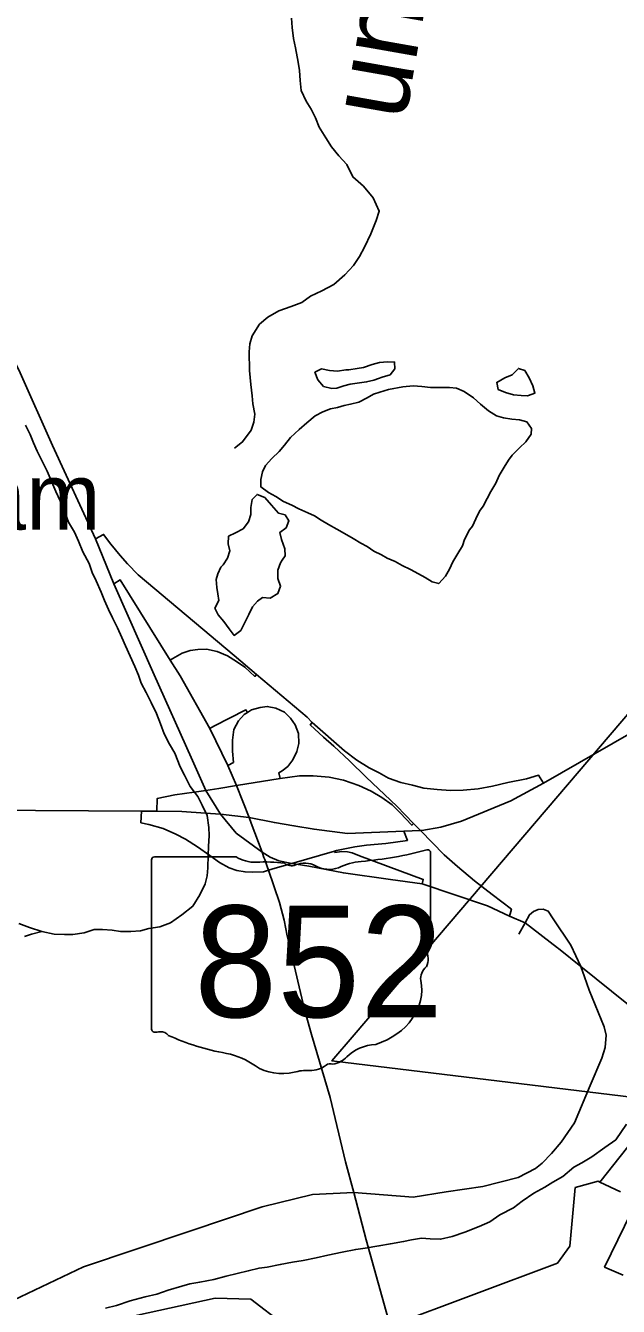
# Model space of a CAD drawing. Extents: x 1624196 to 2029251, y 146837 to 440034.
# Drawn here: x 1818496 to 1822196, y 265741 to 273733 of the extents above; entities that cross this region are included whole.
import ezdxf

# ---------------------------------------------------------------- set-up
doc = ezdxf.new("R2010")
doc.units = 0
for name, color, linetype in [('GM_X_County', 7, 'Continuous'), ('GM_X_Interchange_Ramps', 7, 'Continuous'), ('GM_X_Major_River', 7, 'Continuous'), ('GM_X_Minor_Lake', 7, 'Continuous'), ('GM_X_Minor_River', 7, 'Continuous'), ('GM_X_Minor_River_Text', 7, 'Continuous'), ('GM_X_Section', 7, 'Continuous'), ('GM_X_State_Location', 7, 'Continuous'), ('GM_X_State_Route', 7, 'Continuous'), ('GM_X_State_Shield', 7, 'Continuous'), ('GM_X_Township', 7, 'Continuous'), ('GM_X_Township_ROW', 7, 'Continuous'), ('GM_X_Unincorporated_Text', 7, 'Continuous'), ('GM_X_US_Route', 7, 'Continuous')]:
    doc.layers.add(name, color=color, linetype=linetype)

msp = doc.modelspace()

# ---------------------------------------------------------------- linework, layer by layer
at = {"layer": 'GM_X_County'}
for points in [[(1822209.4, 266455.9), (1822079.5, 266516.9), (1822068.4, 266522.1), (1821926.4, 266481.8), (1821892, 266116.7), (1821815, 266011.4), (1820771.5, 265619.4)], [(1822224.5, 265935.1), (1822109.1, 265986.3), (1822274.8, 266327.2)], [(1820106.8, 265628.2), (1819901.2, 265786.6), (1819679.2, 265791.7), (1819043, 265652.5)]]:
    msp.add_lwpolyline(points, dxfattribs=at)
at = {"layer": 'GM_X_Interchange_Ramps'}
for points in [[(1821728, 269006.6), (1821697.2, 269055.6), (1821621.5, 269033), (1821506, 269010.1), (1821411, 268988), (1821320.3, 268970.3), (1821227.4, 268961.4), (1821147.8, 268959.2), (1821063.8, 268965.9), (1820982, 268974.7), (1820911.3, 268992.4), (1820838.3, 269010.1), (1820760.9, 269036.6), (1820703.4, 269069.8), (1820639.3, 269100.8), (1820564.1, 269149.4), (1820486.7, 269206.9), (1820284.9, 269385.3), (1820252.9, 269418), (1819937.7, 269684.3), (1819797.8, 269803.6), (1819199.6, 270306.6), (1819132.7, 270374.5), (1819087.2, 270426.5), (1819028.1, 270496.5), (1818983.1, 270558.2), (1818931.7, 270529.6)], [(1819937.7, 269684.3), (1819927.4, 269672.3), (1819863.8, 269728.9), (1819812.2, 269765.3), (1819755.7, 269799.8), (1819691, 269828.3), (1819626.1, 269841.6), (1819570.8, 269840.4), (1819522.9, 269834.7), (1819474.1, 269816.4), (1819415.8, 269784), (1819398.1, 269773.2)], [(1819645.1, 269346.8), (1819670.3, 269361), (1819870.9, 269462.8), (1819881.3, 269446.9)], [(1819758.7, 269116.3), (1819793.3, 269135.8), (1819787.7, 269205), (1819786.5, 269274.8), (1819796, 269340.4), (1819824.8, 269395.1), (1819860.8, 269433.6), (1819881.3, 269446.9), (1819905.9, 269463), (1819959.4, 269479.1), (1820003.9, 269484.5), (1820057, 269473.8), (1820111.3, 269449.2), (1820148.4, 269411.7), (1820179, 269369.4), (1820199.2, 269316.4), (1820202.1, 269253.3), (1820189.8, 269202.9), (1820163.5, 269151.3), (1820133.4, 269110.6), (1820098, 269082), (1820077.3, 269070.9), (1820083.9, 269034.3)], [(1821515.7, 268174.9), (1821528, 268219.5), (1821407.4, 268311.7), (1821297.9, 268395.5), (1821192, 268486.3), (1821108, 268558), (1820961.1, 268709.5), (1820917.8, 268754.2), (1820813.2, 268862.2), (1820622.1, 269043.8), (1820517, 269144.3), (1820420.7, 269237.2), (1820356.1, 269293.2), (1820272.5, 269370.7), (1820284.9, 269385.3)], [(1820917.8, 268754.2), (1820907, 268743.7), (1820833.6, 268820.9), (1820783.9, 268870), (1820719.2, 268916.7), (1820653.6, 268956.5), (1820575.7, 268991.2), (1820479.2, 269025.2), (1820390.1, 269042.5), (1820290.2, 269051), (1820206.5, 269051.2), (1820083.9, 269034.3), (1819812.4, 268990.3), (1819702, 268972.5), (1819620.5, 268960), (1819548.6, 268948.9), (1819427.5, 268932.1), (1819317.7, 268911.2), (1819314.6, 268830.6)], [(1819218.7, 268831.8), (1819215.8, 268758.5), (1819264.7, 268748.7), (1819355.7, 268722.7), (1819434.8, 268688), (1819493.3, 268656.6), (1819569.2, 268607.8), (1819645, 268553.6), (1819706.8, 268510.3), (1819766.4, 268476.7), (1819814.1, 268460.4), (1819866.1, 268451.7), (1819910.5, 268449.6), (1819980.8, 268452.1), (1820012.7, 268462.7)], [(1820012.7, 268462.7), (1820054.1, 268476.5), (1820156.8, 268504.8), (1820423.9, 268581.6), (1820436, 268585), (1820551.9, 268607.8), (1820624.5, 268619.7), (1820744.8, 268629.5), (1820879, 268648.6), (1820856.3, 268705.4)], [(1820423.9, 268581.6), (1820426.1, 268573.8), (1820469.7, 268579.3), (1820504.4, 268577), (1820534.7, 268570.6), (1820579.7, 268553.1), (1820832.6, 268458.4), (1820978.3, 268404.8), (1820970.3, 268376.8)]]:
    msp.add_lwpolyline(points, dxfattribs=at)
at = {"layer": 'GM_X_Major_River'}
msp.add_lwpolyline([(1822247.1, 266878.1), (1822180.4, 266780.3), (1822110, 266732.6), (1822029.6, 266674.9), (1821967.3, 266637.2), (1821917.1, 266609.5), (1821848.6, 266551.7), (1821786.4, 266516), (1821736.1, 266484.2), (1821667.8, 266446.5), (1821595.4, 266396.9), (1821541.1, 266355.1), (1821454.8, 266311.5), (1821392.4, 266267.8), (1821326.2, 266240.1), (1821237.9, 266204.6), (1821157.7, 266177), (1821085.5, 266159.4), (1821021.5, 266161.8), (1820967.5, 266166.2), (1820905.4, 266156.6), (1820855.3, 266144.8), (1820773.2, 266131.3), (1820701, 266117.8), (1820614.9, 266104.3), (1820556.8, 266096.6), (1820472.6, 266079.1), (1820382.4, 266059.6), (1820310.3, 266044), (1820228.1, 266026.5), (1820162, 266016.9), (1820085.9, 266001.3), (1820003.7, 265985.8), (1819953.7, 265980.1), (1819885.5, 265962.5), (1819817.4, 265946.9), (1819747.2, 265929.3), (1819671, 265907.7), (1819582.9, 265892.2), (1819520.7, 265880.6), (1819470.6, 265866.9), (1819386.4, 265841.3), (1819316.2, 265817.7), (1819242, 265800.1), (1819149.8, 265774.7), (1819063.6, 265747.1), (1818995.4, 265729.5)], dxfattribs=at)
at = {"layer": 'GM_X_Minor_Lake'}
for points in [[(1820494.3, 271585.3), (1820442.2, 271577.6), (1820392.2, 271581.9), (1820342.2, 271592.2), (1820302.1, 271570.4), (1820319.8, 271522.1), (1820355.5, 271481.8), (1820407.5, 271469.4), (1820439.5, 271471.2), (1820481.7, 271485), (1820521.8, 271494.8), (1820593.9, 271506.4), (1820624, 271510.2), (1820670.1, 271519.9), (1820699.3, 271531)], [(1820699.3, 271531), (1820722.3, 271539.7), (1820770.4, 271553.4), (1820800.7, 271591.3), (1820798.9, 271633.5), (1820754.9, 271635.8), (1820704.8, 271630.1), (1820658.7, 271618.3), (1820604.5, 271600.6), (1820564.5, 271592.8), (1820514.4, 271585.1), (1820494.3, 271585.3)], [(1821657.1, 271433.4), (1821674.5, 271439.3), (1821660.8, 271485.6), (1821639.1, 271535.9), (1821611.4, 271580.2), (1821571.4, 271594.5), (1821533.1, 271554.6), (1821487, 271534.9)], [(1821487, 271534.9), (1821436.7, 271507.1), (1821444.4, 271462.9), (1821490.4, 271444.5), (1821540.3, 271428.2), (1821588.3, 271425.8), (1821628.4, 271423.6), (1821657.1, 271433.4)], [(1821284.7, 270609), (1821307, 270655), (1821329.3, 270703), (1821351.6, 270735), (1821375.9, 270783), (1821400.2, 270825), (1821430.6, 270877), (1821450.9, 270925), (1821483.3, 270977), (1821509.6, 271021), (1821531.8, 271052.9), (1821578.2, 271098.8), (1821618.5, 271136.7), (1821650.8, 271184.6), (1821653, 271218.7), (1821623.3, 271261.1), (1821579.3, 271273.4), (1821531.3, 271277.7), (1821479.3, 271286), (1821435.4, 271298.4), (1821385.5, 271328.8), (1821335.7, 271371.2), (1821291.9, 271409.6), (1821232.2, 271450.2), (1821186.2, 271470.5), (1821142.2, 271474.8), (1821022.1, 271475.6), (1820968.1, 271481.9), (1820914.1, 271486.3), (1820850, 271478.7), (1820761.8, 271463.2), (1820707.6, 271445.4), (1820667.5, 271433.6), (1820627.3, 271409.8), (1820575.1, 271384.1), (1820523, 271370.6)], [(1820523, 271370.6), (1820484.9, 271362.6), (1820442.7, 271350.8), (1820398.6, 271341), (1820350.5, 271323.3), (1820304.3, 271297.5), (1820251.9, 271253.6), (1820203.6, 271213.8), (1820149.2, 271162), (1820112.9, 271116), (1820078.6, 271076.1), (1820032.3, 271032.3), (1819993.9, 270988.3), (1819973.7, 270948.3), (1819965.3, 270900.2), (1819965, 270854.1), (1820012.9, 270819.6), (1820058.7, 270795.3), (1820106.6, 270762.9), (1820158.5, 270740.5), (1820200.4, 270718.1), (1820258.3, 270693.7), (1820298.2, 270673.4), (1820340, 270647), (1820385.9, 270620.6), (1820437.7, 270590.2), (1820485.6, 270563.8), (1820539.5, 270533.4), (1820589.3, 270503), (1820627.2, 270482.6), (1820669.1, 270454.3), (1820717, 270429.9), (1820752.9, 270409.6), (1820802.8, 270389.2), (1820846.7, 270364.9), (1820898.5, 270338.5), (1820948.4, 270312), (1820990.3, 270289.7), (1821034.2, 270263.3), (1821074.1, 270251), (1821116.5, 270296.9), (1821140.8, 270340.9), (1821163.1, 270387), (1821193.5, 270438.9), (1821223.8, 270486.9), (1821236.1, 270527), (1821266.5, 270587), (1821284.7, 270609)], [(1820097.2, 270397.1), (1820116.4, 270423.6), (1820114.6, 270467.8), (1820093, 270526.1), (1820083.3, 270570.4), (1820121.5, 270600.2), (1820139.8, 270642.2), (1820116, 270680.5), (1820074.1, 270690.8), (1820030.4, 270741.3), (1819988.6, 270787.7), (1819940.7, 270808.1), (1819910.5, 270776.1), (1819902.1, 270726), (1819901.8, 270681.9), (1819887.5, 270635.8), (1819853.2, 270593.9), (1819807, 270568.1), (1819762.8, 270546.3), (1819760.5, 270500.1), (1819770.2, 270455.9), (1819755.9, 270409.9), (1819729.6, 270367.9), (1819715.5, 270353.9)], [(1819715.5, 270353.9), (1819695.2, 270311.9), (1819685, 270275.8), (1819688.7, 270227.7), (1819696.4, 270187.5), (1819702.1, 270145.3), (1819677.8, 270097.3), (1819697.5, 270057), (1819733.3, 270014.6), (1819767, 269968.3), (1819798.8, 269927.9), (1819839, 269957.8), (1819865.4, 270007.8), (1819889.7, 270057.8), (1819912.1, 270105.8), (1819944.3, 270141.8), (1819974.5, 270163.6), (1820022.5, 270161.3), (1820070.8, 270189.1), (1820087.1, 270235.2), (1820069.4, 270283.5), (1820069.7, 270335.6), (1820086, 270381.7), (1820097.2, 270397.1)], [(1818597.5, 268081.2), (1818521.6, 268105.7), (1818453.7, 268130.2)], [(1818489.2, 268049.7), (1818533.3, 268063.5), (1818597.5, 268081.2)]]:
    msp.add_lwpolyline(points, dxfattribs=at)
at = {"layer": 'GM_X_Minor_River'}
for points in [[(1820181.5, 273594.4), (1820167.2, 273653.5), (1820159.6, 273721.8), (1820156, 273780)], [(1820181.5, 273594.4), (1820196.7, 273505.7), (1820206.3, 273453.5), (1820209.9, 273391.2), (1820215.5, 273329), (1820247.1, 273262.6), (1820278.8, 273212.2), (1820304.5, 273157.8), (1820328.1, 273099.5), (1820369.7, 273033), (1820405.4, 272976.6), (1820451.1, 272920.1), (1820500.8, 272865.6), (1820538.3, 272789.1), (1820604, 272730.5), (1820665.5, 272657.9), (1820703, 272575.3), (1820684.6, 272517.3), (1820650, 272433.2), (1820611.5, 272351.1), (1820579.1, 272293.1), (1820542.7, 272237.2), (1820488.2, 272177.3), (1820419.8, 272117.5), (1820345.4, 272077.9), (1820275.1, 272044.2), (1820220.8, 272006.4), (1820152.6, 271980.8), (1820076.4, 271953.1), (1820008, 271913.4), (1819955.7, 271869.6), (1819911.2, 271797.6), (1819894.8, 271747.6), (1819890.5, 271697.4), (1819893.7, 271581), (1819901.2, 271492.7), (1819910.7, 271422.4), (1819914.4, 271372.2), (1819926, 271307.9), (1819921.6, 271257.7), (1819903.3, 271207.7), (1819850.8, 271135.8), (1819800.5, 271095.9)], [(1819572, 268921.9), (1819524.3, 268984.4), (1819488.8, 269054.9), (1819461.1, 269107.3), (1819427.6, 269193.8), (1819394, 269250.2), (1819360.3, 269314.6), (1819338.7, 269376.9), (1819313.1, 269441.3), (1819279.6, 269509.8), (1819247.9, 269572.2), (1819218.3, 269630.6), (1819200.6, 269680.8), (1819178.9, 269733.2), (1819119.7, 269862), (1819096, 269914.3), (1819070.4, 269974.7), (1819038.8, 270037.1), (1819013.1, 270089.4), (1818989.5, 270145.8), (1818967.8, 270198.1), (1818936.2, 270268.5), (1818912.5, 270320.8), (1818892.9, 270377.2), (1818853.3, 270449.7), (1818825.7, 270516.1), (1818802.1, 270572.4), (1818764.5, 270634.8), (1818742.8, 270693.2), (1818711.3, 270767.6), (1818685.6, 270826), (1818630.4, 270952.8), (1818598.8, 271015.2), (1818569.2, 271077.6), (1818545.5, 271129.9), (1818523.8, 271182.2), (1818496.2, 271240.6)], [(1818453.7, 268130.2), (1818521.6, 268105.7), (1818597.5, 268081.2), (1818675.5, 268064.6), (1818739.5, 268062.2), (1818791.6, 268061.9), (1818861.7, 268071.5), (1818923.9, 268093.1), (1818976, 268092.8), (1819036, 268088.4), (1819088, 268080.1), (1819154, 268079.7), (1819214.1, 268085.3), (1819264.3, 268099), (1819334.4, 268108.6), (1819400.6, 268134.3), (1819471, 268184), (1819539.5, 268237.8), (1819584, 268309.8), (1819616.4, 268377.8), (1819628.8, 268427.9), (1819633.1, 268478), (1819635.6, 268556.3), (1819638, 268610.4), (1819642.4, 268678.6), (1819640.8, 268728.8), (1819629.2, 268803.1), (1819597.6, 268867.6), (1819572, 268921.9)]]:
    msp.add_lwpolyline(points, dxfattribs=at)
at = {"layer": 'GM_X_Section'}
msp.add_lwpolyline([(1825700.4, 271896.6), (1825739.5, 269482.3), (1825603.3, 266857), (1823049.8, 266952.7), (1820407.6, 267273), (1820546.8, 267436.1), (1821272.2, 268285.8), (1824432.8, 271988.5)], close=True, dxfattribs=at)
at = {"layer": 'GM_X_State_Route'}
for points in [[(1817958.6, 273203.7), (1817949.7, 272979.9), (1817960.8, 272842.6), (1817989.6, 272683.1), (1818020.6, 272561.2), (1818138, 272240), (1818277.5, 271942.8), (1818462.2, 271567.4), (1818664.3, 271114), (1818931.7, 270529.6), (1819046.6, 270250.7)], [(1819903.8, 268756.3), (1819890.7, 268791.4), (1819812.4, 268990.3), (1819758.7, 269116.3), (1819721.9, 269194.1), (1819645.1, 269346.8), (1819460.8, 269675.3), (1819398.1, 269773.2), (1819086.5, 270274.1), (1819046.6, 270250.7)], [(1819046.6, 270250.7), (1819299.1, 269682.8)], [(1819299.1, 269682.8), (1819528.7, 269166.5)], [(1819528.7, 269166.5), (1819620.5, 268960), (1819711.7, 268811.6)], [(1819711.7, 268811.6), (1819811.3, 268694.8), (1819972.1, 268574.5)], [(1819988.4, 268529.8), (1819983.8, 268542.5), (1819972.1, 268574.5), (1819903.8, 268756.3)], [(1819972.1, 268574.5), (1820023.5, 268544.4), (1820076.9, 268521.9), (1820156.8, 268504.8), (1820262.9, 268487), (1820479.3, 268445.6), (1820774.1, 268405.1), (1820970.3, 268376.8)], [(1820004.6, 268485.1), (1819988.4, 268529.8)], [(1820120.1, 268097), (1820109, 268150.3), (1820081.6, 268261.9), (1820012.7, 268462.7), (1820004.6, 268485.1)], [(1820970.3, 268376.8), (1821378.4, 268240.7), (1821515.7, 268174.9)], [(1821515.7, 268174.9), (1821614.1, 268133.5), (1821816.5, 267977.7), (1821821, 267974.1)], [(1820771.5, 265619.4), (1820622.1, 266155.3), (1820543.7, 266451.5), (1820493.2, 266642.4), (1820396.6, 267043.7), (1820281.3, 267437), (1820235.4, 267602.5), (1820127.1, 268063.3), (1820120.1, 268097)], [(1821821, 267974.1), (1821960.6, 267862.2), (1822621.4, 267332.3), (1822699, 267270.1), (1822879.9, 267099), (1822952.5, 267034.4)]]:
    msp.add_lwpolyline(points, dxfattribs=at)
at = {"layer": 'GM_X_State_Shield'}
for p, q in [((1819809.7, 268545.8), (1819300.1, 268545.8)), ((1821023.1, 268019.3), (1821023.1, 268572)), ((1819282.9, 268527.7), (1819282.9, 267471)), ((1821023, 268019.4), (1821023.1, 268019.3))]:
    msp.add_line(p, q, dxfattribs=at)
for centre, major_axis, start_param, end_param in [((1819302.9, 268529.9), (20.2, 0), 1.712693, 3.28349), ((1819931.1, 268668.5), (195.5, 0), 4.042523, 4.731795), ((1820403.2, 269986.4), (1845.5, 0), 4.814394, 5.042369), ((1821003.8, 268574.3), (19.4, 0), 6.141152, 7.989035), ((1819995.9, 267952.6), (702, 0), 1.404758, 1.657858), ((1820155.3, 268535.4), (56.4, 0), 3.836095, 5.185415), ((1820238.1, 268413.3), (117.3, 0), 0.950623, 2.079405), ((1820389.5, 268580.8), (141.1, 0), 4.081561, 5.145723), ((1820638.6, 268223.1), (371.3, 0), 1.699011, 2.107814), ((1821018.7, 267978.7), (30, 0), 1.883978, 3.671073), ((1821002.5, 268017.1), (20.7, 0), 5.05454, 6.418171), ((1820827.9, 267908.8), (180, 0), 5.934695, 6.695948), ((1821092.5, 267788), (130.9, 0), 2.387724, 3.262537), ((1820506.6, 267717.6), (461.6, 0), 5.101752, 6.440018), ((1819303, 267468.7), (20.3, 0), 3.00124, 4.508301), ((1819306.1, 267576.8), (155.2, 0), 4.665946, 4.897461), ((1819337.9, 267410.1), (56, 0), 0.519207, 1.627899), ((1820044.5, 268359.4), (1332.7, 0), 4.195997, 4.488961), ((1820701.3, 267174.4), (252.8, 0), 1.647645, 2.488434), ((1819647.2, 266996.3), (417, 0), 0.823519, 1.323587), ((1820381, 267368.6), (149.1, 0), 4.937069, 5.64225), ((1820098.1, 267404.8), (264.6, 0), 4.026481, 4.996735), ((1820251, 267039.5), (217.4, 0), 1.495662, 1.94098), ((1820270.4, 267325.7), (141, 0), 4.691044, 5.507374), ((1820397.9, 267223.4), (39.7, 0), 1.147584, 2.315152)]:
    msp.add_ellipse(centre, major_axis=major_axis, ratio=0.8, start_param=start_param, end_param=end_param, dxfattribs=at)
at = {"layer": 'GM_X_Township'}
for points in [[(1822333.3, 266835.7), (1822079.5, 266516.9), (1822068.4, 266522.1), (1821926.4, 266481.8), (1821892, 266116.7), (1821815, 266011.4), (1820771.5, 265619.4)], [(1822209.4, 266455.9), (1822079.5, 266516.9), (1822333.3, 266835.7)], [(1822224.5, 265935.1), (1822109.1, 265986.3), (1822274.8, 266327.2)], [(1820106.8, 265628.2), (1819901.2, 265786.6), (1819679.2, 265791.7), (1819043, 265652.5)]]:
    msp.add_lwpolyline(points, dxfattribs=at)
at = {"layer": 'GM_X_Township_ROW'}
for points in [[(1821983.9, 267797), (1821960.6, 267862.2), (1821898.7, 267995.7), (1821789.5, 268160), (1821757.9, 268206.9), (1821725.3, 268219.1), (1821694.7, 268217.1), (1821665.1, 268205.9), (1821641.6, 268184.4), (1821614.1, 268133.5), (1821574.3, 268064.1)], [(1818069.2, 265613.2), (1818856.8, 265987.9), (1819522, 266209.6), (1819973.2, 266362.6), (1820286.7, 266439), (1820543.7, 266451.5), (1820914, 266421.6), (1821121.4, 266455.7), (1821348.8, 266488.3), (1821569.8, 266544.7), (1821678.4, 266601.4), (1821720.8, 266634.1), (1821778.4, 266694.8), (1821839.1, 266766.2), (1821921, 266885.4), (1822019.1, 267118.7), (1822091.9, 267290.4), (1822113.9, 267357.2), (1822120, 267432.6), (1822107.8, 267485.7), (1822013.9, 267713.2), (1821983.9, 267797)]]:
    msp.add_lwpolyline(points, dxfattribs=at)
at = {"layer": 'GM_X_US_Route'}
for points in [[(1820968.8, 268709.8), (1821086.6, 268731), (1821215.8, 268769.7), (1821524.8, 268895.1), (1821728, 269006.6), (1822388.2, 269383.7), (1822733.8, 269561.4), (1823023.9, 269660.5), (1823258.7, 269716.2), (1823452.5, 269743.7), (1823568.3, 269750.8), (1823737.7, 269759.2), (1823964.4, 269753.2), (1824394.8, 269732.5)], [(1816972.7, 268848.7), (1817230.7, 268847.2), (1817895, 268839.1), (1819218.7, 268831.8), (1819314.6, 268830.6), (1819470.4, 268828.7), (1819618.3, 268819.4), (1819711.7, 268811.6)], [(1819711.7, 268811.6), (1819890.7, 268791.4)], [(1819890.7, 268791.4), (1820049.4, 268760.2), (1820170.8, 268739.9), (1820296.9, 268718.2), (1820505.4, 268691.7), (1820856.3, 268705.4), (1820961.1, 268709.5), (1820968.8, 268709.8)]]:
    msp.add_lwpolyline(points, dxfattribs=at)

# ---------------------------------------------------------------- texts
at = {"layer": 'GM_X_Minor_River_Text'}
msp.add_text('Run', height=500, rotation=260.00161, dxfattribs=at).set_placement((1820698.2, 274405.2))
at = {"layer": 'GM_X_State_Location'}
for s in ['s', 'r']:
    msp.add_text(s, height=1, dxfattribs=at).set_placement((1820133.5, 267929.1))
msp.add_text('852', height=1, rotation=0.00001, dxfattribs=at).set_placement((1819780.5, 267856.3))
at = {"layer": 'GM_X_State_Shield'}
msp.add_text('852', height=696.1, dxfattribs=at).set_placement((1819548.6, 267545.5))
at = {"layer": 'GM_X_Unincorporated_Text'}
msp.add_text('Stockham', height=417, rotation=0.00001, dxfattribs=at).set_placement((1816484.9, 270587))

doc.saveas('drawing.dxf')
